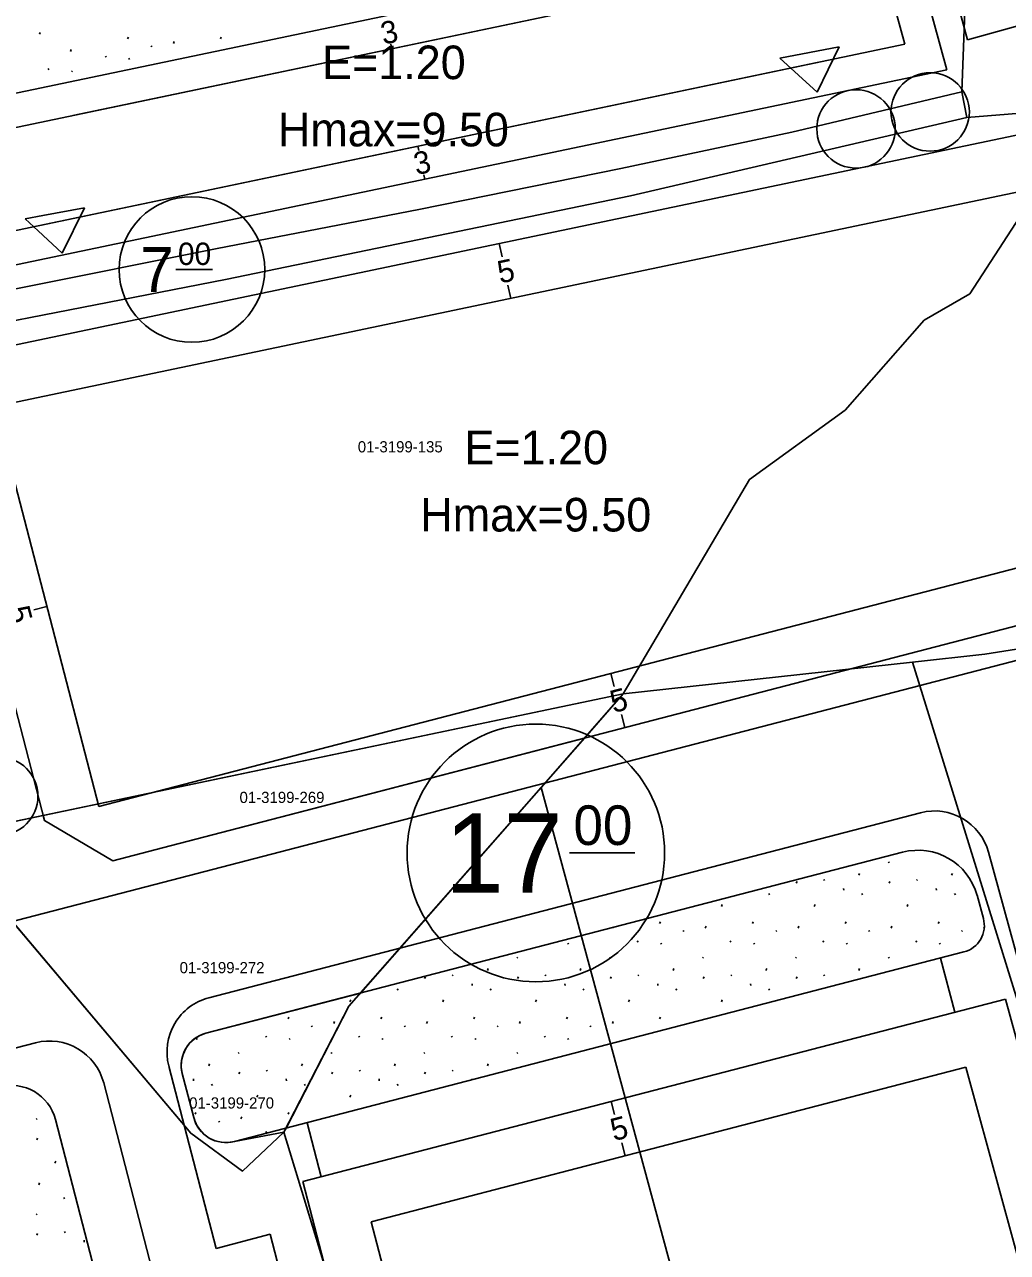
# Model space of a CAD drawing. Extents: x 419396 to 421519, y 4453567 to 4456767.
# Drawn here: x 420786.3 to 420874.1, y 4454716.9 to 4454826.5 of the extents above; entities that cross this region are included whole.
import ezdxf

# ---------------------------------------------------------------- set-up
doc = ezdxf.new("R2010")
doc.units = 0
for name, color, linetype in [('0_KADASTRO', 7, 'Continuous'), ('Level 16', 7, 'Continuous'), ('Level 20', 7, 'Continuous'), ('Level 28', 7, 'Continuous'), ('Level 29', 7, 'Continuous'), ('Level 30', 7, 'Continuous'), ('Level 41', 7, 'Continuous'), ('Level 55', 7, 'Continuous'), ('Level 58', 7, 'Continuous'), ('Level 59', 7, 'Continuous'), ('Level 62', 7, 'Continuous')]:
    doc.layers.add(name, color=color, linetype=linetype)

msp = doc.modelspace()

# ---------------------------------------------------------------- linework, layer by layer
at = {"layer": '0_KADASTRO'}
for p, q in [((420832.46, 4454758.38), (420836.33, 4454762.79)), ((420816.34, 4454740.03), (420832.46, 4454758.38)), ((420788.14, 4454755.43), (420788.02, 4454755.89)), ((420794.24, 4454751.85), (420788.14, 4454755.43)), ((420781.49, 4454750.85), (420801.19, 4454727.51)), ((420815.3, 4454738.85), (420816.34, 4454740.03)), ((420816.34, 4454740.03), (420816.34, 4454740.03)), ((420801.51, 4454735.94), (420801.08, 4454735.55)), ((420800.5, 4454734.56), (420800.36, 4454734)), ((420800.5, 4454734.56), (420800.74, 4454735.08)), ((420800.43, 4454732.85), (420800.34, 4454733.42)), ((420801.45, 4454728.92), (420800.43, 4454732.85)), ((420800.43, 4454732.85), (420801.45, 4454728.92)), ((420801.65, 4454728.37), (420801.45, 4454728.92)), ((420801.45, 4454728.92), (420801.65, 4454728.37)), ((420801.19, 4454727.51), (420805.81, 4454724.14)), ((420801.65, 4454728.37), (420801.96, 4454727.87)), ((420801.96, 4454727.87), (420802.36, 4454727.44)), ((420805.1, 4454726.78), (420809.5, 4454727.6)), ((420805.81, 4454724.14), (420809.5, 4454727.6)), ((420803.93, 4454726.71), (420803.36, 4454726.85)), ((420803.36, 4454726.85), (420803.93, 4454726.71)), ((420804.52, 4454726.69), (420803.93, 4454726.71)), ((420803.93, 4454726.71), (420804.52, 4454726.69)), ((420804.52, 4454726.69), (420805.1, 4454726.78))]:
    msp.add_line(p, q, dxfattribs=at)
for points in [[(420870.03, 4454820.5), (420871.83, 4454868.52), (420908.25, 4454878.45), (420926.48, 4454883.69), (420936.04, 4454886.57), (420945.46, 4454889.45), (420954.35, 4454891.83), (420963.12, 4454894.3), (420963.18, 4454893.64), (420958.69, 4454872.71), (420958.92, 4454861.22), (420953.57, 4454833.23), (420951.07, 4454829.93), (420899.86, 4454823.11), (420890.11, 4454822.1), (420881.55, 4454819.08), (420870.47, 4454818.21)], [(420740.35, 4454797.74), (420754.14, 4454811.48), (420767.48, 4454837.67), (420871.83, 4454868.52), (420870.03, 4454820.5), (420854.85, 4454816.89), (420839.6, 4454813.65), (420821.55, 4454809.98), (420803.55, 4454806.49), (420785.42, 4454802.86), (420767.3, 4454799.62), (420754.56, 4454797.18), (420741.78, 4454795.01)], [(420839.81, 4454766.75), (420851.07, 4454785.89), (420859.62, 4454792.07), (420866.67, 4454800.1), (420870.74, 4454802.46), (420881.55, 4454819.08), (420890.11, 4454822.1), (420899.86, 4454823.11), (420951.07, 4454829.93), (420946.24, 4454782.02), (420872.1, 4454770.28), (420865.64, 4454769.57)], [(420743.37, 4454792.29), (420768.22, 4454796.71), (420804.28, 4454803.73), (420840.45, 4454811.21), (420870.47, 4454818.21), (420881.55, 4454819.08), (420870.74, 4454802.46), (420866.67, 4454800.1), (420859.62, 4454792.07), (420851.07, 4454785.89), (420839.81, 4454766.75), (420778.86, 4454753.97)], [(420865.64, 4454769.57), (420872.1, 4454770.28), (420946.24, 4454782.02), (420949.17, 4454769.71), (420957.38, 4454751.82), (420973.63, 4454711.21), (420973.68, 4454711.07), (420924.82, 4454692.32), (420899.17, 4454683.65), (420892.87, 4454681.75)], [(420832.46, 4454758.38), (420839.81, 4454766.75), (420865.64, 4454769.57), (420892.87, 4454681.75), (420866.72, 4454673.73), (420856.17, 4454670.85)], [(420778.86, 4454753.97), (420839.81, 4454766.75), (420832.46, 4454758.38), (420815.3, 4454738.85), (420809.5, 4454727.6), (420805.81, 4454724.14), (420801.19, 4454727.51)], [(420809.5, 4454727.6), (420815.3, 4454738.85), (420832.46, 4454758.38), (420856.17, 4454670.85), (420828.17, 4454662.95), (420825.87, 4454662.23), (420814.61, 4454710.82)]]:
    msp.add_lwpolyline(points, close=True, dxfattribs=at)
for points in [[(420836.33, 4454762.79), (420839.81, 4454766.75), (420788.02, 4454755.89)], [(420788.02, 4454755.89), (420788.14, 4454755.43), (420794.24, 4454751.85), (420798.67, 4454753), (420836.33, 4454762.79)], [(420836.33, 4454762.79), (420798.67, 4454753), (420794.24, 4454751.85)], [(420788.02, 4454755.89), (420781.16, 4454754.45), (420781.52, 4454753.08), (420781.65, 4454752.23)], [(420816.34, 4454740.03), (420802.54, 4454736.45), (420802, 4454736.25), (420801.51, 4454735.94)], [(420802, 4454736.25), (420802.54, 4454736.45), (420816.34, 4454740.03)], [(420809.5, 4454727.6), (420809.69, 4454727.97), (420815.3, 4454738.85)], [(420800.74, 4454735.08), (420801.08, 4454735.55), (420801.51, 4454735.94), (420802, 4454736.25)], [(420801.08, 4454735.55), (420800.74, 4454735.08), (420800.5, 4454734.56)], [(420800.34, 4454733.42), (420800.36, 4454734), (420800.5, 4454734.56)], [(420800.36, 4454734), (420800.34, 4454733.42), (420800.43, 4454732.85)], [(420802.36, 4454727.44), (420801.96, 4454727.87), (420801.65, 4454728.37)], [(420809.5, 4454727.6), (420805.1, 4454726.78), (420804.52, 4454726.69)], [(420803.36, 4454726.85), (420802.83, 4454727.09), (420802.36, 4454727.44)], [(420802.36, 4454727.44), (420802.83, 4454727.09), (420803.36, 4454726.85)]]:
    msp.add_lwpolyline(points, dxfattribs=at)
at = {"layer": 'Level 16'}
for p, q in [((420859.09, 4454824.51), (420853.79, 4454823.48)), ((420857.13, 4454820.46), (420859.09, 4454824.51)), ((420853.79, 4454823.48), (420857.13, 4454820.46)), ((420791.7, 4454810.13), (420787.97, 4454809.44)), ((420789.7, 4454806.1), (420791.7, 4454810.13)), ((420787.97, 4454809.44), (420786.39, 4454809.15)), ((420786.39, 4454809.15), (420787.56, 4454808.07)), ((420787.56, 4454808.07), (420789.7, 4454806.1))]:
    msp.add_line(p, q, dxfattribs=at)
at = {"layer": 'Level 20'}
for p, q in [((420790.67, 4454818.37), (420862.57, 4454833.44)), ((420864.96, 4454824.75), (420862.57, 4454833.44)), ((420775.7, 4454815.24), (420857.13, 4454832.3)), ((420864.96, 4454824.75), (420787.71, 4454808.56)), ((420819.13, 4454824.34), (420819.05, 4454824.73)), ((420857.13, 4454823.11), (420777.97, 4454806.51)), ((420790.67, 4454818.37), (420790.67, 4454818.37)), ((420821.46, 4454815.63), (420821.54, 4454815.24)), ((420822.08, 4454812.7), (420821.99, 4454813.09)), ((420783.7, 4454792.39), (420875.81, 4454811.7)), ((420828.73, 4454806.94), (420828.98, 4454805.76)), ((420829.76, 4454802.04), (420829.51, 4454803.22)), ((420792.98, 4454756.69), (420783.7, 4454792.39)), ((420884.41, 4454780.45), (420792.98, 4454756.69)), ((420788.34, 4454774.54), (420787.18, 4454774.24)), ((420838.69, 4454768.57), (420839, 4454767.41)), ((420839.95, 4454763.73), (420839.65, 4454764.89)), ((420817.3, 4454719.62), (420870.41, 4454733.42)), ((420870.41, 4454733.42), (420882.01, 4454691.02)), ((420838.73, 4454730.35), (420839.03, 4454729.19)), ((420839.98, 4454725.51), (420839.68, 4454726.67)), ((420828.55, 4454676.31), (420817.3, 4454719.62))]:
    msp.add_line(p, q, dxfattribs=at)
at = {"layer": 'Level 28'}
for p, q in [((420864.71, 4454836.95), (420868.7, 4454822.46)), ((420788.14, 4454755.43), (420777.54, 4454796.21)), ((420890.58, 4454776.89), (420798.67, 4454753)), ((420794.24, 4454751.85), (420788.14, 4454755.43)), ((420798.67, 4454753), (420794.24, 4454751.85)), ((420798.67, 4454753), (420798.67, 4454753)), ((420802.54, 4454736.45), (420864.74, 4454752.61)), ((420871.4, 4454748.76), (420871.96, 4454746.69)), ((420805.1, 4454726.78), (420870.23, 4454743.71)), ((420868.14, 4454743.16), (420869.4, 4454738.32)), ((420811.2, 4454723.2), (420873.93, 4454739.5)), ((420801.45, 4454728.92), (420800.43, 4454732.85)), ((420811.91, 4454640.95), (420789.1, 4454728.75)), ((420811.58, 4454728.46), (420812.84, 4454723.62)), ((420824.99, 4454670.14), (420811.2, 4454723.2))]:
    msp.add_line(p, q, dxfattribs=at)
for centre, radius, start, end in [((420866.12, 4454747.31), 5.47, 15.3008, 104.5669), ((420869.62, 4454746.05), 2.43, 284.5669, 15.3008), ((420803.28, 4454733.59), 2.95, 104.5669, 194.5669), ((420785.16, 4454727.72), 4.07, 14.5669, 104.5669), ((420804.34, 4454729.67), 2.99, 194.5669, 284.5669)]:
    msp.add_arc(centre, radius, start, end, dxfattribs=at)
at = {"layer": 'Level 29'}
for p, q in [((420868.7, 4454822.46), (420775.78, 4454802.99)), ((420777.54, 4454796.21), (420879.38, 4454817.55)), ((420873.93, 4454739.5), (420888.15, 4454687.53))]:
    msp.add_line(p, q, dxfattribs=at)
at = {"layer": 'Level 41'}
for p, q in [((420787.67, 4454825.63), (420787.74, 4454825.79)), ((420795.55, 4454825.22), (420795.62, 4454825.38)), ((420803.84, 4454825.22), (420803.91, 4454825.38)), ((420790.44, 4454824.1), (420790.51, 4454824.26)), ((420797.64, 4454824.6), (420797.71, 4454824.5)), ((420799.63, 4454824.81), (420799.7, 4454824.97)), ((420793.56, 4454823.67), (420793.63, 4454823.57)), ((420795.66, 4454823.48), (420795.73, 4454823.38)), ((420788.45, 4454822.56), (420788.52, 4454822.45)), ((420790.55, 4454822.37), (420790.62, 4454822.26)), ((420863.48, 4454751.75), (420863.55, 4454751.65)), ((420860.84, 4454750.56), (420860.91, 4454750.72)), ((420869.13, 4454750.56), (420869.2, 4454750.72)), ((420855.24, 4454749.83), (420855.32, 4454749.99)), ((420857.71, 4454750.18), (420857.78, 4454750.07)), ((420863.54, 4454749.83), (420863.61, 4454749.99)), ((420866, 4454750.18), (420866.07, 4454750.07)), ((420852.8, 4454748.91), (420852.87, 4454748.81)), ((420859.47, 4454749.38), (420859.49, 4454749.22)), ((420861.1, 4454748.91), (420861.17, 4454748.81)), ((420867.76, 4454749.38), (420867.78, 4454749.22)), ((420869.39, 4454748.91), (420869.46, 4454748.81)), ((420848.57, 4454747.77), (420848.64, 4454747.93)), ((420856.86, 4454747.77), (420856.93, 4454747.93)), ((420865.15, 4454747.77), (420865.23, 4454747.93)), ((420843.05, 4454746.24), (420843.12, 4454746.4)), ((420851.34, 4454746.24), (420851.41, 4454746.4)), ((420859.63, 4454746.24), (420859.7, 4454746.4)), ((420867.93, 4454746.24), (420868, 4454746.4)), ((420838.84, 4454745.83), (420838.86, 4454745.88)), ((420845.14, 4454745.62), (420845.21, 4454745.52)), ((420847.13, 4454745.83), (420847.2, 4454745.99)), ((420853.43, 4454745.62), (420853.51, 4454745.52)), ((420855.42, 4454745.83), (420855.49, 4454745.99)), ((420861.73, 4454745.62), (420861.8, 4454745.52)), ((420863.72, 4454745.83), (420863.79, 4454745.99)), ((420870.02, 4454745.62), (420870.09, 4454745.52)), ((420872.01, 4454745.83), (420872.03, 4454745.89)), ((420834.86, 4454744.5), (420834.93, 4454744.4)), ((420841.06, 4454744.7), (420841.13, 4454744.59)), ((420843.16, 4454744.5), (420843.23, 4454744.4)), ((420849.35, 4454744.7), (420849.42, 4454744.59)), ((420851.45, 4454744.5), (420851.52, 4454744.4)), ((420857.64, 4454744.7), (420857.71, 4454744.59)), ((420859.74, 4454744.5), (420859.81, 4454744.4)), ((420865.94, 4454744.7), (420866.01, 4454744.59)), ((420868.03, 4454744.5), (420868.11, 4454744.4)), ((420830.31, 4454743.24), (420830.38, 4454743.14)), ((420838.6, 4454743.24), (420838.67, 4454743.14)), ((420846.89, 4454743.24), (420846.96, 4454743.14)), ((420855.19, 4454743.24), (420855.26, 4454743.14)), ((420863.48, 4454743.24), (420863.55, 4454743.14)), ((420827.67, 4454742.05), (420827.74, 4454742.21)), ((420835.96, 4454742.05), (420836.03, 4454742.21)), ((420844.25, 4454742.05), (420844.32, 4454742.21)), ((420852.55, 4454742.05), (420852.62, 4454742.21)), ((420860.84, 4454742.05), (420860.91, 4454742.21)), ((420822.07, 4454741.32), (420822.14, 4454741.48)), ((420824.54, 4454741.67), (420824.61, 4454741.56)), ((420826.3, 4454740.87), (420826.31, 4454740.71)), ((420830.37, 4454741.32), (420830.44, 4454741.48)), ((420832.83, 4454741.67), (420832.9, 4454741.56)), ((420834.59, 4454740.87), (420834.61, 4454740.71)), ((420838.66, 4454741.32), (420838.73, 4454741.48)), ((420841.12, 4454741.67), (420841.19, 4454741.56)), ((420842.88, 4454740.87), (420842.9, 4454740.71)), ((420846.95, 4454741.32), (420847.02, 4454741.48)), ((420849.42, 4454741.67), (420849.49, 4454741.56)), ((420851.17, 4454740.87), (420851.19, 4454740.71)), ((420855.24, 4454741.32), (420855.32, 4454741.48)), ((420857.71, 4454741.67), (420857.78, 4454741.56)), ((420819.63, 4454740.4), (420819.7, 4454740.3)), ((420827.93, 4454740.4), (420828, 4454740.3)), ((420836.22, 4454740.4), (420836.29, 4454740.3)), ((420844.51, 4454740.4), (420844.58, 4454740.3)), ((420852.8, 4454740.4), (420852.87, 4454740.3)), ((420815.4, 4454739.26), (420815.47, 4454739.42)), ((420823.69, 4454739.26), (420823.76, 4454739.42)), ((420831.98, 4454739.26), (420832.05, 4454739.42)), ((420840.27, 4454739.26), (420840.35, 4454739.42)), ((420848.57, 4454739.26), (420848.64, 4454739.42)), ((420809.87, 4454737.73), (420809.94, 4454737.89)), ((420813.96, 4454737.32), (420814.03, 4454737.48)), ((420818.17, 4454737.73), (420818.24, 4454737.89)), ((420822.25, 4454737.32), (420822.32, 4454737.48)), ((420826.46, 4454737.73), (420826.53, 4454737.89)), ((420830.54, 4454737.32), (420830.61, 4454737.48)), ((420834.75, 4454737.73), (420834.82, 4454737.89)), ((420838.84, 4454737.32), (420838.91, 4454737.48)), ((420843.05, 4454737.73), (420843.12, 4454737.89)), ((420811.97, 4454737.11), (420812.04, 4454737.01)), ((420820.26, 4454737.11), (420820.33, 4454737.01)), ((420828.56, 4454737.11), (420828.63, 4454737.01)), ((420836.85, 4454737.11), (420836.92, 4454737.01)), ((420801.69, 4454735.99), (420801.76, 4454735.89)), ((420807.88, 4454736.19), (420807.96, 4454736.08)), ((420809.98, 4454735.99), (420810.05, 4454735.89)), ((420816.18, 4454736.19), (420816.25, 4454736.08)), ((420818.28, 4454735.99), (420818.35, 4454735.89)), ((420824.47, 4454736.19), (420824.54, 4454736.08)), ((420826.57, 4454735.99), (420826.64, 4454735.89)), ((420832.76, 4454736.19), (420832.83, 4454736.08)), ((420834.86, 4454735.99), (420834.93, 4454735.89)), ((420841.06, 4454736.19), (420841.09, 4454736.13)), ((420805.43, 4454734.73), (420805.5, 4454734.63)), ((420813.72, 4454734.73), (420813.79, 4454734.63)), ((420822.01, 4454734.73), (420822.09, 4454734.63)), ((420830.31, 4454734.73), (420830.38, 4454734.63)), ((420802.79, 4454733.54), (420802.86, 4454733.7)), ((420805.49, 4454732.81), (420805.56, 4454732.97)), ((420807.95, 4454733.16), (420808.02, 4454733.05)), ((420811.08, 4454733.54), (420811.15, 4454733.7)), ((420813.78, 4454732.81), (420813.85, 4454732.97)), ((420816.24, 4454733.16), (420816.32, 4454733.05)), ((420819.37, 4454733.54), (420819.44, 4454733.7)), ((420822.07, 4454732.81), (420822.14, 4454732.97)), ((420824.54, 4454733.16), (420824.61, 4454733.05)), ((420827.67, 4454733.54), (420827.74, 4454733.7)), ((420801.42, 4454732.36), (420801.43, 4454732.2)), ((420803.05, 4454731.89), (420803.12, 4454731.79)), ((420809.71, 4454732.36), (420809.73, 4454732.2)), ((420811.34, 4454731.89), (420811.41, 4454731.79)), ((420818, 4454732.36), (420818.02, 4454732.2)), ((420819.63, 4454731.89), (420819.7, 4454731.79)), ((420826.3, 4454732.36), (420826.3, 4454732.29)), ((420807.1, 4454730.75), (420807.17, 4454730.91)), ((420815.4, 4454730.75), (420815.47, 4454730.91)), ((420787.38, 4454728.84), (420787.46, 4454728.73)), ((420801.58, 4454729.22), (420801.65, 4454729.38)), ((420803.68, 4454728.6), (420803.75, 4454728.5)), ((420805.66, 4454728.81), (420805.74, 4454728.97)), ((420809.87, 4454729.22), (420809.94, 4454729.38)), ((420811.97, 4454728.6), (420811.99, 4454728.57)), ((420807.88, 4454727.68), (420807.96, 4454727.57)), ((420787.44, 4454726.92), (420787.51, 4454727.08)), ((420789.06, 4454724.86), (420789.13, 4454725.02)), ((420787.62, 4454722.92), (420787.69, 4454723.08)), ((420789.84, 4454721.78), (420789.91, 4454721.67)), ((420787.38, 4454720.33), (420787.46, 4454720.22)), ((420789.91, 4454718.75), (420789.98, 4454718.64)), ((420787.44, 4454718.41), (420787.51, 4454718.57)), ((420791.67, 4454717.96), (420791.68, 4454717.8))]:
    msp.add_line(p, q, dxfattribs=at)
at = {"layer": 'Level 55'}
for centre in [(420867.21, 4454818.69), (420860.59, 4454817.18), (420784.04, 4454757.61)]:
    msp.add_circle(centre, 3.5, dxfattribs=at)
at = {"layer": 'Level 58'}
for p, q in [((420799.84, 4454804.63), (420803.14, 4454804.63)), ((420835.01, 4454752.54), (420840.84, 4454752.54))]:
    msp.add_line(p, q, dxfattribs=at)
for centre, radius in [((420801.29, 4454804.63), 6.5), ((420832, 4454752.54), 11.5)]:
    msp.add_circle(centre, radius, dxfattribs=at)
at = {"layer": 'Level 59'}
msp.add_line((420772, 4454817.53), (420864.71, 4454836.95), dxfattribs=at)
at = {"layer": 'Level 62'}
for p, q in [((420870.55, 4454825.14), (420861.8, 4454856.96)), ((420870.55, 4454825.14), (420875.37, 4454826.48)), ((420949.38, 4454789.07), (420799.48, 4454750.12)), ((420866.34, 4454756.13), (420802.8, 4454739.62)), ((420890.08, 4454688.06), (420872.42, 4454752.61)), ((420799.48, 4454750.12), (420786.52, 4454746.75)), ((420799.48, 4454750.12), (420799.48, 4454750.12)), ((420786.52, 4454746.75), (420731.56, 4454732.47)), ((420787.32, 4454735.59), (420731.44, 4454721.07)), ((420803.45, 4454717.24), (420799.22, 4454733.52)), ((420810.47, 4454666.38), (420793.41, 4454732.01)), ((420808.29, 4454718.5), (420803.45, 4454717.24)), ((420821.12, 4454669.14), (420808.29, 4454718.5))]:
    msp.add_line(p, q, dxfattribs=at)
for centre, start, end in [((420867.6, 4454751.29), 15.3008, 104.5669), ((420804.06, 4454734.78), 104.5669, 194.5669), ((420788.57, 4454730.75), 14.5669, 104.5669)]:
    msp.add_arc(centre, 5, start, end, dxfattribs=at)

# ---------------------------------------------------------------- texts
at = {"layer": '0_KADASTRO'}
for s, p in [('01-3199-135', (420816.1, 4454788.3)), ('01-3199-269', (420805.54, 4454757)), ('01-3199-272', (420800.19, 4454741.8)), ('01-3199-270', (420801.04, 4454729.72))]:
    msp.add_text(s, height=1, dxfattribs=at).set_placement(p)
at = {"layer": 'Level 20'}
for s, rotation, p in [('3', 11.836, (420818.38, 4454824.69)), ('3', 11.836, (420821.32, 4454813.05)), ('5', 11.836, (420828.8, 4454803.37)), ('5', 284.5669, (420784.79, 4454774.31)), ('5', 14.5669, (420838.93, 4454765.02)), ('5', 14.5669, (420838.96, 4454726.8))]:
    msp.add_text(s, height=2, rotation=rotation, dxfattribs=at).set_placement(p)
at = {"layer": 'Level 30'}
for s, p in [('E=1.20', (420812.91, 4454821.62)), ('Hmax=9.50', (420808.97, 4454815.62)), ('E=1.20', (420825.62, 4454787.24)), ('Hmax=9.50', (420821.68, 4454781.24))]:
    msp.add_text(s, height=3, dxfattribs=at).set_placement(p)
at = {"layer": 'Level 58'}
for s, height, p in [('7', 4, (420796.69, 4454802.63)), ('00', 1.998, (420800.04, 4454805.03)), ('17', 7.071, (420823.87, 4454749)), ('00', 3.536, (420835.36, 4454753.25))]:
    msp.add_text(s, height=height, dxfattribs=at).set_placement(p)

doc.saveas('drawing.dxf')
